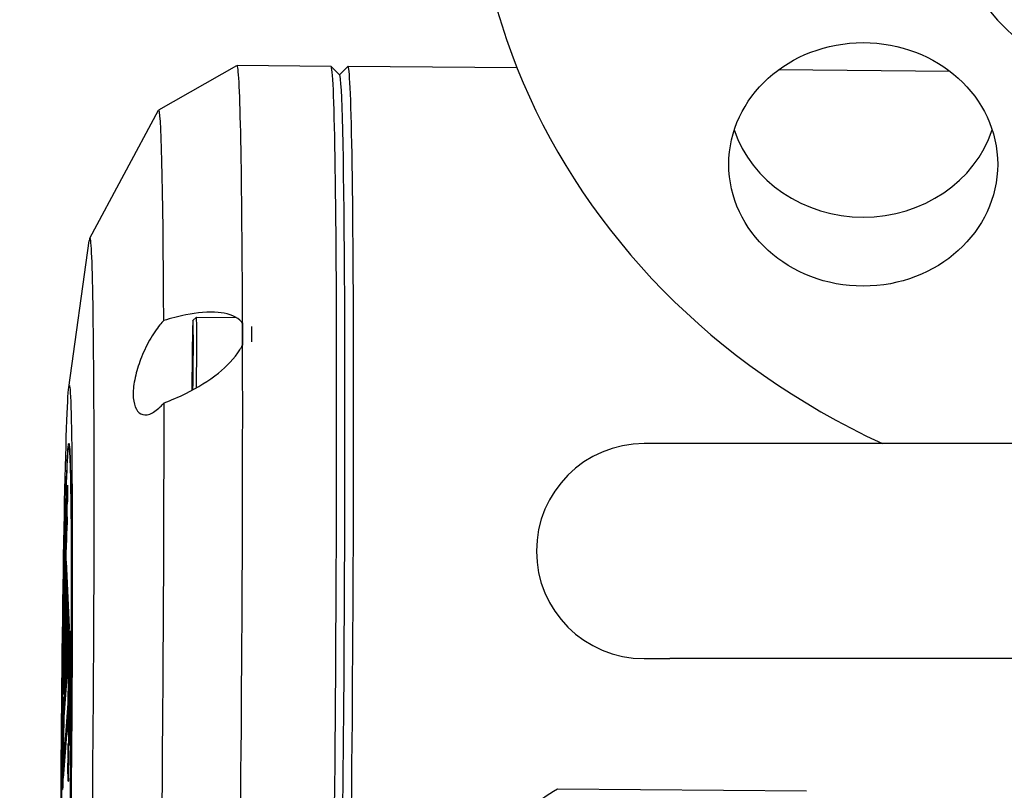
# Model space of a CAD drawing. Header units: inches. Extents: x 24 to 1128, y -74 to 748.
# Tile 474 of 557: x 402.86 to 405.15, y 518.91 to 520.7. Entities that reach past the tile are written whole.
import ezdxf

# ---------------------------------------------------------------- set-up
doc = ezdxf.new("R2010")
doc.units = ezdxf.units.IN
doc.header["$LTSCALE"] = 32
doc.header["$MEASUREMENT"] = 0
doc.layers.add('Dimension (ANSI)', color=7, linetype='Continuous', lineweight=25)
doc.layers.add('Visible (ANSI)', color=7, linetype='Continuous', lineweight=30)
doc.styles.add('Note Text (ANSI)', font='tahoma.ttf')
doc.dimstyles.new('Architectural (ANSI)', dxfattribs={"dimscale": 32, "dimtxt": 0.125, "dimasz": 0.098425, "dimexe": 0.125, "dimexo": 0.0625, "dimgap": 0.031496, "dimtad": 0, "dimtih": 1, "dimtoh": 1, "dimdec": 4, "dimrnd": 1e-08, "dimzin": 3, "dimdsep": 46, "dimlunit": 4, "dimtxsty": 'Note Text (ANSI)', "dimcen": 0.09, "dimdle": 0.393701, "dimclrd": 256, "dimclre": 256, "dimclrt": 256, "dimadec": 0, "dimazin": 3, "dimtfac": 0.96, "dimtofl": 0, "dimtmove": 0, "dimatfit": 3, "dimfxl": 1, "dimfrac": 2, "dimtolj": 1, "dimtzin": 12, "dimlwd": -1, "dimlwe": -1, "dimarcsym": 0})

# ---------------------------------------------------------------- blocks, each defined once
blk = doc.blocks.new('*D22')
at = {"layer": 'Defpoints', "color": 0, "transparency": 16777216}
for p in [(449.6356, 707.2729), (363.0125, 481.7114), (485.5391, 481.7114)]:
    blk.add_point(p, dxfattribs=at)
at = {"layer": 'Dimension (ANSI)', "transparency": 16777216}
for p, q in [((447.6356, 707.2729), (359.0125, 707.2729)), ((363.0125, 704.1233), (363.0125, 605.0252)), ((363.0125, 484.861), (363.0125, 597.9591)), ((483.5391, 481.7114), (359.0125, 481.7114))]:
    blk.add_line(p, q, dxfattribs=at)
for points in [[(362.4875, 704.1233), (363.5374, 704.1233), (363.0125, 707.2729)], [(362.4875, 484.861), (363.5374, 484.861), (363.0125, 481.7114)]]:
    blk.add_solid(points, dxfattribs=at)
at = {"layer": 'Dimension (ANSI)', "transparency": 16777216, "insert": (349.864, 604.0173), "char_height": 4, "attachment_point": 1, "style": 'Note Text (ANSI)'}
blk.add_mtext('\\A1;18\'-9 9/16"', dxfattribs=at)

msp = doc.modelspace()

# ---------------------------------------------------------------- linework, layer by layer
at = {"layer": 'Visible (ANSI)'}
for p, q in [((403.18498, 520.48757), (403.36689, 520.59066)), ((403.58555, 520.58896), (403.36707, 520.59071)), ((403.60539, 520.56895), (403.58587, 520.58879)), ((403.60507, 520.56927), (403.62459, 520.58848)), ((404.01785, 520.58547), (403.62491, 520.58864)), ((405.02418, 520.57737), (404.62528, 520.58058)), ((403.02483, 520.18965), (403.18458, 520.48708)), ((402.97594, 519.84171), (403.02343, 520.18321)), ((403.26468, 519.99788), (403.27261, 520.00569)), ((403.27263, 520.0057), (403.36504, 520.00495)), ((403.26503, 519.943), (403.26439, 519.96777)), ((403.26464, 519.8737), (403.26504, 519.93685)), ((403.26373, 519.83628), (403.26454, 519.86652)), ((404.3727, 519.71141), (404.31305, 519.71141)), ((405.44095, 519.71141), (404.3727, 519.71141)), ((402.97595, 519.70203), (402.97762, 519.70368)), ((402.9728, 519.61202), (402.97295, 519.61449)), ((402.97295, 519.61449), (402.97282, 519.58405)), ((402.97295, 519.61449), (402.97335, 519.61448)), ((402.97335, 519.61448), (402.97322, 519.58404)), ((402.97063, 519.56658), (402.97181, 519.59394)), ((402.97181, 519.59394), (402.97179, 519.58285)), ((402.97181, 519.59394), (402.97199, 519.59394)), ((402.97199, 519.59272), (402.972, 519.59779)), ((402.97214, 519.59558), (402.97199, 519.59272)), ((402.97199, 519.59272), (402.97213, 519.59272)), ((402.972, 519.59779), (402.97241, 519.60545)), ((402.97205, 519.57067), (402.97214, 519.59558)), ((402.97224, 519.59753), (402.97215, 519.57262)), ((402.97239, 519.60038), (402.97224, 519.59753)), ((402.97224, 519.59753), (402.97243, 519.59752)), ((402.97234, 519.57623), (402.97247, 519.60668)), ((402.97241, 519.60545), (402.97239, 519.60038)), ((402.97239, 519.60038), (402.97244, 519.60038)), ((402.97241, 519.60545), (402.97246, 519.60545)), ((402.97254, 519.60172), (402.97243, 519.57775)), ((402.97247, 519.60668), (402.97262, 519.60912)), ((402.97253, 519.57936), (402.97254, 519.60172)), ((402.97262, 519.58982), (402.9728, 519.61202)), ((402.97262, 519.60912), (402.97262, 519.58982)), ((402.97262, 519.60912), (402.97278, 519.60912)), ((402.97283, 519.60648), (402.97263, 519.58093)), ((402.97273, 519.58253), (402.97283, 519.60648)), ((402.97179, 519.58285), (402.97088, 519.56169)), ((402.97209, 519.58064), (402.97127, 519.56169)), ((402.97179, 519.58285), (402.97209, 519.58285)), ((402.97215, 519.57262), (402.97205, 519.57067)), ((402.97205, 519.57067), (402.97244, 519.57067)), ((402.97215, 519.57262), (402.97255, 519.57261)), ((402.97243, 519.57775), (402.97234, 519.57623)), ((402.97234, 519.57623), (402.97273, 519.57623)), ((402.97243, 519.57775), (402.97283, 519.57775)), ((402.97255, 519.57261), (402.97244, 519.57067)), ((402.97263, 519.58093), (402.97253, 519.57936)), ((402.97253, 519.57936), (402.97293, 519.57935)), ((402.97256, 519.57623), (402.97255, 519.57261)), ((402.97263, 519.58093), (402.97302, 519.58092)), ((402.97282, 519.58405), (402.97273, 519.58253)), ((402.97273, 519.58253), (402.97312, 519.58253)), ((402.97283, 519.57775), (402.97273, 519.57623)), ((402.97282, 519.58405), (402.97322, 519.58404)), ((402.97283, 519.57936), (402.97283, 519.57775)), ((402.97302, 519.58092), (402.97293, 519.57935)), ((402.97304, 519.58253), (402.97302, 519.58092)), ((402.97322, 519.58404), (402.97312, 519.58253)), ((402.97049, 519.50096), (402.97063, 519.56658)), ((402.97135, 519.54818), (402.97082, 519.53582)), ((402.97088, 519.56169), (402.97084, 519.5469)), ((402.97084, 519.5469), (402.97138, 519.55927)), ((402.97088, 519.56169), (402.97127, 519.56169)), ((402.97174, 519.54818), (402.97121, 519.53581)), ((402.97127, 519.56169), (402.97126, 519.55655)), ((402.97138, 519.55927), (402.97135, 519.54818)), ((402.97135, 519.54818), (402.97174, 519.54818)), ((402.97138, 519.55927), (402.97177, 519.55927)), ((402.97177, 519.55927), (402.97174, 519.54818)), ((402.96923, 519.48328), (402.96971, 519.53702)), ((402.96971, 519.53702), (402.96993, 519.54437)), ((402.96993, 519.54437), (402.97002, 519.48547)), ((402.96993, 519.54437), (402.97032, 519.54437)), ((402.97032, 519.54437), (402.97041, 519.48546)), ((402.97168, 519.52856), (402.97049, 519.50096)), ((402.97078, 519.51958), (402.9717, 519.54098)), ((402.97082, 519.53582), (402.97078, 519.51958)), ((402.97082, 519.53582), (402.97121, 519.53581)), ((402.97207, 519.52856), (402.97088, 519.50095)), ((402.97121, 519.53581), (402.9712, 519.52922)), ((402.9717, 519.54098), (402.97168, 519.52856)), ((402.97168, 519.52856), (402.97207, 519.52856)), ((402.9717, 519.54098), (402.9721, 519.54098)), ((402.9721, 519.54098), (402.97207, 519.52856)), ((402.96842, 519.4929), (402.96864, 519.50036)), ((402.96864, 519.50036), (402.96923, 519.48328)), ((402.96864, 519.50036), (402.96903, 519.50035)), ((402.96903, 519.50035), (402.96931, 519.49224)), ((402.97049, 519.50096), (402.97088, 519.50095)), ((402.9685, 519.434), (402.96842, 519.4929)), ((402.97002, 519.48547), (402.96977, 519.47699)), ((402.96977, 519.47699), (402.97016, 519.47699)), ((402.97002, 519.48547), (402.97041, 519.48546)), ((402.97041, 519.48546), (402.97016, 519.47699)), ((402.96908, 519.46966), (402.96912, 519.44145)), ((402.96926, 519.46735), (402.96921, 519.46553)), ((402.96921, 519.46553), (402.9696, 519.46553)), ((402.96926, 519.46735), (402.96966, 519.46735)), ((402.96966, 519.46735), (402.9696, 519.46553)), ((402.9649, 519.12782), (402.96927, 519.43794)), ((402.96872, 519.44145), (402.9685, 519.434)), ((402.9685, 519.434), (402.9689, 519.43399)), ((402.96872, 519.44145), (402.96912, 519.44145)), ((402.96912, 519.44145), (402.9689, 519.43399)), ((402.96927, 519.43794), (402.97674, 519.2846)), ((402.96927, 519.43794), (402.96966, 519.43793)), ((402.96966, 519.43793), (402.97713, 519.2846)), ((402.96559, 519.15488), (402.96924, 519.41474)), ((402.96948, 519.40988), (402.96596, 519.15984)), ((402.96655, 519.34129), (402.9668, 519.41844)), ((402.9668, 519.41844), (402.96705, 519.43029)), ((402.96699, 519.41479), (402.9669, 519.38388)), ((402.96738, 519.40704), (402.96699, 519.41479)), ((402.96705, 519.43029), (402.96805, 519.41335)), ((402.96705, 519.43029), (402.96744, 519.43029)), ((402.96744, 519.43029), (402.96845, 519.41335)), ((402.96805, 519.41335), (402.96777, 519.39955)), ((402.96805, 519.41335), (402.96845, 519.41335)), ((402.96845, 519.41335), (402.96816, 519.39955)), ((402.96924, 519.41474), (402.96948, 519.40988)), ((402.96972, 519.40503), (402.96634, 519.1648)), ((402.97002, 519.39876), (402.96682, 519.17121)), ((402.96755, 519.40347), (402.96686, 519.36997)), ((402.9669, 519.38388), (402.96738, 519.40704)), ((402.96694, 519.17274), (402.9701, 519.39727)), ((402.96786, 519.39955), (402.96725, 519.36997)), ((402.97033, 519.39241), (402.96731, 519.1777)), ((402.96736, 519.40738), (402.96736, 519.40601)), ((402.96777, 519.39955), (402.96755, 519.40347)), ((402.96777, 519.39955), (402.96816, 519.39955)), ((402.97064, 519.38614), (402.96779, 519.18411)), ((402.9701, 519.39727), (402.96972, 519.40503)), ((402.97085, 519.38174), (402.97033, 519.39241)), ((402.96686, 519.36997), (402.96681, 519.35353)), ((402.96686, 519.36997), (402.96725, 519.36997)), ((402.96725, 519.36997), (402.9672, 519.35353)), ((402.96813, 519.18862), (402.97085, 519.38174)), ((402.96851, 519.19358), (402.97109, 519.37688)), ((402.96899, 519.19999), (402.97139, 519.37061)), ((402.97175, 519.3633), (402.96956, 519.20747)), ((402.97109, 519.37688), (402.97175, 519.3633)), ((402.96681, 519.35353), (402.96655, 519.34129)), ((402.96655, 519.34129), (402.96695, 519.34129)), ((402.96681, 519.35353), (402.9672, 519.35353)), ((402.9672, 519.35353), (402.96695, 519.34129)), ((402.96993, 519.21243), (402.97199, 519.35844)), ((402.97042, 519.21884), (402.97229, 519.35217)), ((402.97279, 519.34194), (402.9712, 519.2293)), ((402.97199, 519.35844), (402.97279, 519.34194)), ((402.96525, 519.27567), (402.966, 519.32137)), ((402.966, 519.32137), (402.9664, 519.32137)), ((402.966, 519.32137), (402.96611, 519.31455)), ((402.9664, 519.32137), (402.96651, 519.31455)), ((402.97158, 519.23426), (402.97303, 519.33709)), ((402.97206, 519.24067), (402.97333, 519.33082)), ((402.97303, 519.33709), (402.97397, 519.31768)), ((402.97397, 519.31768), (402.97308, 519.25411)), ((402.96455, 519.29073), (402.96478, 519.30487)), ((402.96478, 519.30487), (402.96517, 519.30487)), ((402.96478, 519.30487), (402.96525, 519.27567)), ((402.96611, 519.31455), (402.96513, 519.25471)), ((402.96517, 519.30487), (402.96545, 519.28776)), ((402.96651, 519.31455), (402.96552, 519.25471)), ((402.96611, 519.31455), (402.96651, 519.31455)), ((402.97345, 519.25907), (402.97421, 519.31283)), ((402.97394, 519.26548), (402.97451, 519.30656)), ((402.97421, 519.31283), (402.9755, 519.28625)), ((402.96254, 519.18654), (402.96393, 519.29087)), ((402.96414, 519.28411), (402.96306, 519.20372)), ((402.96453, 519.28411), (402.96346, 519.20372)), ((402.96393, 519.29087), (402.96414, 519.28411)), ((402.96393, 519.29087), (402.96433, 519.29087)), ((402.96414, 519.28411), (402.96453, 519.28411)), ((402.96433, 519.29087), (402.96453, 519.28411)), ((402.96513, 519.25471), (402.96455, 519.29073)), ((402.97674, 519.2846), (402.9649, 519.12782)), ((402.97713, 519.2846), (402.9653, 519.12782)), ((402.9755, 519.28625), (402.97345, 519.25907)), ((402.97502, 519.0583), (402.97808, 519.27589)), ((402.97674, 519.2846), (402.97713, 519.2846)), ((402.97808, 519.27589), (402.97934, 519.22687)), ((402.97808, 519.27589), (402.97848, 519.27589)), ((402.97848, 519.27589), (402.97974, 519.22687)), ((402.96441, 519.09318), (402.97625, 519.24996)), ((402.96513, 519.25471), (402.96552, 519.25471)), ((402.97308, 519.25411), (402.97158, 519.23426)), ((402.97625, 519.24996), (402.97393, 519.0853)), ((402.97664, 519.24995), (402.97432, 519.0853)), ((402.97547, 519.06877), (402.97802, 519.2501)), ((402.97625, 519.24996), (402.97664, 519.24995)), ((402.97802, 519.2501), (402.97889, 519.2164)), ((402.96337, 519.19355), (402.96395, 519.23694)), ((402.96416, 519.2299), (402.96358, 519.1865)), ((402.96395, 519.23694), (402.96416, 519.2299)), ((402.96395, 519.23694), (402.96434, 519.23693)), ((402.96456, 519.22989), (402.96398, 519.1865)), ((402.96416, 519.2299), (402.96456, 519.22989)), ((402.96434, 519.23693), (402.96456, 519.22989)), ((402.9712, 519.2293), (402.96993, 519.21243)), ((402.97626, 519.06876), (402.97853, 519.2303)), ((402.97934, 519.22687), (402.97628, 519.00927)), ((402.97974, 519.22687), (402.97667, 519.00927)), ((402.97934, 519.22687), (402.97974, 519.22687)), ((402.96306, 519.20372), (402.96337, 519.19355)), ((402.96306, 519.20372), (402.96346, 519.20372)), ((402.96346, 519.20372), (402.96349, 519.20258)), ((402.96448, 519.07605), (402.97556, 519.2229)), ((402.96527, 519.07604), (402.97538, 519.21007)), ((402.96956, 519.20747), (402.96851, 519.19358)), ((402.97556, 519.2229), (402.97393, 519.10685)), ((402.97889, 519.2164), (402.97634, 519.03507)), ((404.31305, 519.21141), (404.3727, 519.21141)), ((405.44095, 519.21141), (404.3727, 519.21141)), ((402.9637, 519.14802), (402.96254, 519.18654)), ((402.96358, 519.1865), (402.96402, 519.17196)), ((402.96358, 519.1865), (402.96398, 519.1865)), ((402.96398, 519.1865), (402.96441, 519.17195)), ((402.96731, 519.1777), (402.96813, 519.18862)), ((402.96402, 519.17196), (402.9637, 519.14802)), ((402.96402, 519.17196), (402.96441, 519.17195)), ((402.96441, 519.17195), (402.96409, 519.14801)), ((402.96596, 519.15984), (402.96559, 519.15488)), ((402.96634, 519.1648), (402.96694, 519.17274)), ((402.9637, 519.14802), (402.96409, 519.14801)), ((402.96261, 519.12221), (402.963, 519.12221)), ((402.9649, 519.12782), (402.9653, 519.12782)), ((402.96245, 519.10534), (402.9619, 519.04866)), ((402.96216, 518.93294), (402.96441, 519.09318)), ((402.96282, 519.10213), (402.9623, 519.04866)), ((402.96304, 519.10013), (402.96245, 519.10534)), ((402.96249, 519.04345), (402.96304, 519.10013)), ((402.97393, 519.10685), (402.96284, 518.96)), ((402.97393, 519.0853), (402.96216, 518.93294)), ((402.97432, 519.0853), (402.96255, 518.93294)), ((402.96284, 518.96), (402.96448, 519.07605)), ((402.96381, 518.97282), (402.96527, 519.07604)), ((402.96527, 519.07604), (402.96448, 519.07605)), ((402.97393, 519.0853), (402.97432, 519.0853)), ((402.97626, 519.06876), (402.97547, 519.06877)), ((402.97634, 519.03507), (402.97547, 519.06877)), ((402.97662, 519.05486), (402.97626, 519.06876)), ((402.9619, 519.04866), (402.9623, 519.04866)), ((402.9619, 519.04866), (402.96249, 519.04345)), ((402.9623, 519.04866), (402.96252, 519.04666)), ((402.97628, 519.00927), (402.97502, 519.0583)), ((402.96234, 519.02644), (402.96274, 519.02644)), ((402.96171, 518.96227), (402.96233, 518.99749)), ((402.96233, 518.99749), (402.96217, 518.97392)), ((402.96233, 518.99749), (402.96272, 518.99749)), ((402.96272, 518.99749), (402.96256, 518.97392)), ((402.97445, 518.99618), (402.97471, 519.01431)), ((402.97532, 518.96247), (402.97445, 518.99618)), ((402.97471, 519.01431), (402.97557, 518.98061)), ((402.97471, 519.01431), (402.9751, 519.01431)), ((402.9751, 519.01431), (402.97597, 518.9806)), ((402.97628, 519.00927), (402.97667, 519.00927)), ((402.96217, 518.97392), (402.96158, 518.94286)), ((402.9617, 518.98624), (402.9621, 518.98624)), ((402.96256, 518.97392), (402.96197, 518.94286)), ((402.96217, 518.97392), (402.96256, 518.97392)), ((402.97394, 518.95991), (402.9742, 518.97805)), ((402.9742, 518.97805), (402.97506, 518.94434)), ((402.9742, 518.97805), (402.97459, 518.97804)), ((402.97459, 518.97804), (402.97546, 518.94434)), ((402.97557, 518.98061), (402.97532, 518.96247)), ((402.97557, 518.98061), (402.97597, 518.9806)), ((402.97597, 518.9806), (402.97571, 518.96247)), ((402.96124, 518.96112), (402.961, 518.9242)), ((402.97481, 518.92621), (402.97394, 518.95991)), ((402.97532, 518.96247), (402.97571, 518.96247)), ((402.96158, 518.94286), (402.96148, 518.9273)), ((402.96148, 518.9273), (402.96188, 518.9299)), ((402.96158, 518.94286), (402.96197, 518.94286)), ((402.96188, 518.9299), (402.96177, 518.91381)), ((402.96188, 518.9299), (402.96227, 518.92989)), ((402.96197, 518.94286), (402.96189, 518.9299)), ((402.96216, 518.93294), (402.96255, 518.93294)), ((402.96227, 518.92989), (402.96216, 518.91381)), ((402.97506, 518.94434), (402.97481, 518.92621)), ((402.97506, 518.94434), (402.97546, 518.94434)), ((402.97546, 518.94434), (402.9752, 518.92621)), ((402.96177, 518.91381), (402.96071, 518.90692)), ((402.96071, 518.90692), (402.9611, 518.90692)), ((402.961, 518.9242), (402.96129, 518.92611)), ((402.96216, 518.91381), (402.9611, 518.90692)), ((402.96177, 518.91381), (402.96216, 518.91381)), ((402.97481, 518.92621), (402.9752, 518.92621)), ((404.69083, 518.90317), (404.11197, 518.90783))]:
    msp.add_line(p, q, dxfattribs=at)
msp.add_arc((404.31305, 519.46141), 0.25, 90, 270, dxfattribs=at)
for centre, major_axis, ratio, start_param, end_param in [((405.66405, 521.12358), (-1.75, 0), 0.9063078, 4.4661768, 7.3813459), ((405.66405, 521.09822), (-0.69, 0), 0.9063078, 4.0459877, 8.5203829), ((403.35441, 519.01793), (0.01266, 1.57278), 0.0142565, 5.3801552, 6.2914173), ((403.57288, 519.01617), (-0.01266, -1.57278), 0.0142565, 0, 3.1415927), ((403.61225, 519.01586), (0.01266, 1.57278), 0.0142565, 3.1273342, 6.2974438), ((403.59257, 519.01601), (0.01251, 1.5531), 0.0142565, 3.1558511, 6.2689268), ((403.59257, 519.01601), (-0.01251, -1.5531), 0.0142565, 0.0142585, 3.1273342), ((403.17333, 519.01939), (0.01182, 1.46823), 0.0142565, 5.4417541, 6.310243), ((404.8226, 520.52155), (-0.3125, 0), 0.9063078, 0.2874576, 2.8541351), ((403.01587, 519.02066), (0.00942, 1.16942), 0.0142565, 3.0330797, 6.3916983), ((403.26389, 519.8975), (0.00081, 0.10039), 0.0142565, 4.0622792, 8.5198114), ((403.27176, 519.89743), (0.00087, 0.10826), 0.0142565, 4.1667137, 6.2974438), ((403.37805, 519.89658), (0.00095, 0.11811), 0.0142565, 5.0990326, 5.649976), ((403.35441, 519.01793), (-0.01266, -1.57278), 0.0142565, 2.1982673, 2.2385625), ((403.3997, 519.8964), (0.00095, 0.11811), 0.0142565, 5.1699493, 5.5500657), ((403.35441, 519.01793), (-0.01266, -1.57278), 0.0142565, 0.1441674, 2.1982673), ((403.17333, 519.01939), (-0.01182, -1.46823), 0.0142565, 0.2057664, 2.1366683)]:
    msp.add_ellipse(centre, major_axis=major_axis, ratio=ratio, start_param=start_param, end_param=end_param, dxfattribs=at)
for centre, major_axis, ratio in [((404.8226, 520.36096), (-0.3125, 0), 0.9063078), ((402.9706, 519.02102), (0.00665, 0.82553), 0.0142565), ((402.9706, 519.02102), (0.00556, 0.69092), 0.0142565), ((402.9706, 519.02102), (0.00548, 0.68108), 0.0142565)]:
    msp.add_ellipse(centre, major_axis=major_axis, ratio=ratio, dxfattribs=at)
for points, knots in [([(403.37986, 519.99171), (403.37799, 519.99435), (403.37585, 519.99671), (403.36166, 520.00953), (403.34158, 520.01495), (403.30078, 520.0185), (403.27462, 520.01614), (403.23079, 520.00747), (403.21356, 520.00293), (403.19682, 519.99769)], [0.81248761, 0.81248761, 0.81248761, 0.81248761, 0.84602143, 0.84602143, 1.02520628, 1.02520628, 1.24566883, 1.24566883, 1.38446178, 1.38446178, 1.38446178, 1.38446178]), ([(403.19682, 519.99769), (403.19378, 519.99455), (403.19077, 519.99116), (403.18001, 519.97803), (403.1716, 519.96572), (403.1559, 519.93785), (403.14863, 519.92229), (403.13782, 519.8939), (403.13327, 519.87923), (403.12716, 519.85101), (403.12561, 519.83745), (403.12567, 519.81488), (403.12729, 519.80451), (403.13352, 519.78888), (403.13812, 519.78359), (403.14902, 519.77773), (403.15634, 519.77746), (403.1721, 519.78312), (403.18053, 519.78904), (403.18835, 519.79669), (403.19129, 519.79956), (403.1943, 519.80283), (403.19734, 519.80644)], [-0.9741877, -0.9741877, -0.9741877, -0.9741877, -0.9276072, -0.9276072, -0.8035433, -0.8035433, -0.6794793, -0.6794793, -0.5716415, -0.5716415, -0.4638036, -0.4638036, -0.3559657, -0.3559657, -0.2481279, -0.2481279, -0.1240639, -0.1240639, 0, 0, 0, 0.0465805, 0.0465805, 0.0465805, 0.0465805]), ([(403.37941, 519.99232), (403.37951, 519.98843), (403.37958, 519.98331), (403.37971, 519.97014), (403.37975, 519.96155), (403.37976, 519.94843), (403.37976, 519.94459), (403.37975, 519.94063)], [0.11576885, 0.11576885, 0.11576885, 0.11576885, 0.18871515, 0.18871515, 0.2736613, 0.2736613, 0.30672681, 0.30672681, 0.30672681, 0.30672681]), ([(403.26439, 519.96777), (403.26439, 519.96788), (403.26438, 519.96798), (403.26438, 519.96807), (403.26438, 519.96809), (403.26438, 519.96809)], [0, 0, 0, 0, 0.0025016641, 0.0025016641, 0.0040337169, 0.0040337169, 0.0040337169, 0.0040337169]), ([(403.19734, 519.80644), (403.21408, 519.81258), (403.2313, 519.81986), (403.27509, 519.84156), (403.30122, 519.85763), (403.34192, 519.89026), (403.36193, 519.91016), (403.37603, 519.93326), (403.37815, 519.93717), (403.38, 519.94117)], [0.08166959, 0.08166959, 0.08166959, 0.08166959, 0.22046255, 0.22046255, 0.4409251, 0.4409251, 0.62010995, 0.62010995, 0.65364377, 0.65364377, 0.65364377, 0.65364377]), ([(403.26504, 519.93685), (403.26505, 519.93768), (403.26505, 519.93851), (403.26505, 519.94), (403.26505, 519.94069), (403.26504, 519.94186), (403.26504, 519.94236), (403.26503, 519.94283), (403.26503, 519.94292), (403.26503, 519.943)], [0, 0, 0, 0, 0.006393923, 0.006393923, 0.012659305, 0.012659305, 0.01886745, 0.01886745, 0.020650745, 0.020650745, 0.020650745, 0.020650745]), ([(403.26454, 519.86652), (403.26456, 519.867), (403.26457, 519.86758), (403.26459, 519.86889), (403.2646, 519.86962), (403.26462, 519.87117), (403.26463, 519.872), (403.26464, 519.87311), (403.26464, 519.87341), (403.26464, 519.8737)], [0, 0, 0, 0, 0.006106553, 0.006106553, 0.012222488, 0.012222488, 0.018470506, 0.018470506, 0.020692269, 0.020692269, 0.020692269, 0.020692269]), ([(402.96971, 519.52002), (402.9697, 519.51798), (402.96969, 519.5163), (402.96968, 519.51495), (402.96967, 519.51355), (402.96966, 519.51247), (402.96965, 519.51149), (402.96952, 519.49677), (402.96939, 519.48206), (402.96926, 519.46735)], [0.66410183, 0.66410183, 0.66410183, 0.66410183, 0.67395793, 0.67395793, 0.67395793, 0.68067458, 0.68067458, 0.68067458, 0.76622735, 0.76622735, 0.76622735, 0.76622735]), ([(402.96977, 519.47699), (402.96975, 519.48912), (402.96973, 519.50125), (402.96971, 519.51338), (402.96971, 519.51409), (402.96971, 519.51499), (402.96971, 519.51615), (402.96971, 519.51731), (402.96971, 519.51855), (402.96971, 519.52002)], [0.564646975, 0.564646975, 0.564646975, 0.564646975, 0.649363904, 0.649363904, 0.649363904, 0.655582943, 0.655582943, 0.655582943, 0.664101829, 0.664101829, 0.664101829, 0.664101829]), ([(402.96865, 519.48388), (402.96866, 519.4827), (402.96866, 519.48165), (402.96866, 519.48065), (402.96867, 519.47971), (402.96867, 519.47877), (402.96867, 519.47784), (402.96869, 519.46571), (402.96871, 519.45358), (402.96872, 519.44145)], [0.874738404, 0.874738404, 0.874738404, 0.874738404, 0.882606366, 0.882606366, 0.882606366, 0.889323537, 0.889323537, 0.889323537, 0.974040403, 0.974040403, 0.974040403, 0.974040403]), ([(402.96921, 519.46553), (402.96905, 519.47041), (402.96889, 519.47529), (402.96873, 519.48017), (402.96871, 519.48072), (402.9687, 519.48133), (402.96869, 519.48194), (402.96867, 519.48257), (402.96866, 519.48317), (402.96865, 519.48388)], [0.77255896, 0.77255896, 0.77255896, 0.77255896, 0.85846637, 0.85846637, 0.85846637, 0.86725397, 0.86725397, 0.86725397, 0.8747384, 0.8747384, 0.8747384, 0.8747384]), ([(402.96179, 519.03112), (402.9617, 519.03188), (402.96166, 519.03365), (402.96165, 519.03639), (402.96164, 519.03912), (402.96167, 519.04416), (402.96174, 519.05129), (402.96192, 519.06941), (402.9621, 519.08754), (402.96227, 519.10567), (402.96234, 519.11287), (402.96241, 519.11764), (402.96246, 519.11975), (402.96252, 519.12192), (402.96258, 519.12268), (402.96267, 519.12192), (402.96283, 519.12046), (402.963, 519.119), (402.96316, 519.11753), (402.96325, 519.11677), (402.9633, 519.11498), (402.9633, 519.11218), (402.96331, 519.10938), (402.96328, 519.10449), (402.96321, 519.09736), (402.96303, 519.07923), (402.96286, 519.06111), (402.96268, 519.04298), (402.96261, 519.03585), (402.96255, 519.03115), (402.96249, 519.0289), (402.96244, 519.02672), (402.96237, 519.02597), (402.96228, 519.02673), (402.96212, 519.0282), (402.96195, 519.02966), (402.96179, 519.03112)], [0, 0, 0, 0, 0.046446, 0.046446, 0.046446, 0.0971331, 0.0971331, 0.0971331, 0.2785484, 0.2785484, 0.2785484, 0.3292854, 0.3292854, 0.3292854, 0.3757316, 0.3757316, 0.3757316, 0.4998134, 0.4998134, 0.4998134, 0.5466762, 0.5466762, 0.5466762, 0.597157, 0.597157, 0.597157, 0.7784801, 0.7784801, 0.7784801, 0.8291916, 0.8291916, 0.8291916, 0.8759208, 0.8759208, 0.8759208, 1, 1, 1, 1]), ([(402.963, 519.12221), (402.96302, 519.12221), (402.96304, 519.12211), (402.96306, 519.12192), (402.96323, 519.12046), (402.96339, 519.11899), (402.96356, 519.11753), (402.96364, 519.11676), (402.96369, 519.11498), (402.9637, 519.11218), (402.9637, 519.10938), (402.96367, 519.10448), (402.9636, 519.09736), (402.96343, 519.07923), (402.96325, 519.0611), (402.96307, 519.04297), (402.963, 519.03585), (402.96294, 519.03115), (402.96289, 519.0289), (402.96285, 519.02727), (402.9628, 519.02644), (402.96274, 519.02644)], [0.36405667, 0.36405667, 0.36405667, 0.36405667, 0.37573165, 0.37573165, 0.37573165, 0.49981339, 0.49981339, 0.49981339, 0.54667623, 0.54667623, 0.54667623, 0.59715704, 0.59715704, 0.59715704, 0.7784801, 0.7784801, 0.7784801, 0.82919158, 0.82919158, 0.82919158, 0.86406821, 0.86406821, 0.86406821, 0.86406821]), ([(402.96071, 518.90692), (402.96084, 518.92703), (402.96098, 518.94713), (402.96111, 518.96723), (402.96115, 518.97283), (402.96119, 518.97704), (402.96124, 518.97973), (402.96129, 518.98245), (402.96135, 518.98405), (402.96142, 518.98451), (402.9615, 518.98505), (402.96159, 518.98559), (402.96167, 518.98612), (402.96174, 518.98659), (402.96179, 518.9857), (402.9618, 518.98337), (402.96182, 518.98104), (402.96181, 518.97712), (402.96177, 518.97151), (402.96175, 518.96843), (402.96173, 518.96535), (402.96171, 518.96227)], [0.19158294, 0.19158294, 0.19158294, 0.19158294, 0.35539254, 0.35539254, 0.35539254, 0.39032908, 0.39032908, 0.39032908, 0.42125126, 0.42125126, 0.42125126, 0.46599658, 0.46599658, 0.46599658, 0.49725339, 0.49725339, 0.49725339, 0.53224412, 0.53224412, 0.53224412, 0.55734485, 0.55734485, 0.55734485, 0.55734485]), ([(402.96129, 518.92611), (402.96137, 518.93842), (402.96146, 518.95072), (402.96154, 518.96303), (402.96156, 518.9659), (402.96156, 518.96781), (402.96156, 518.96877), (402.96155, 518.9697), (402.96153, 518.97011), (402.9615, 518.96991), (402.96146, 518.96964), (402.96142, 518.96936), (402.96138, 518.96909), (402.96135, 518.96889), (402.96132, 518.96823), (402.96128, 518.96598), (402.96126, 518.96399), (402.96124, 518.96112)], [0.4572335, 0.4572335, 0.4572335, 0.4572335, 0.75625471, 0.75625471, 0.75625471, 0.80556718, 0.80556718, 0.80556718, 0.84442745, 0.84442745, 0.84442745, 0.91242642, 0.91242642, 0.91242642, 0.95621321, 0.95621321, 1, 1, 1, 1]), ([(404.11197, 518.90783), (404.06383, 518.87956), (404.01996, 518.84504), (403.93039, 518.75457), (403.88435, 518.68835), (403.83772, 518.58215), (403.82578, 518.54562), (403.80971, 518.473), (403.80561, 518.43691), (403.80463, 518.36789), (403.80774, 518.33282), (403.82182, 518.2643), (403.83278, 518.23086), (403.87658, 518.13629), (403.92091, 518.08107), (403.97749, 518.0338), (403.98306, 518.02936), (403.98876, 518.02499)], [-3.8290587, -3.8290587, -3.8290587, -3.8290587, -3.4264492, -3.4264492, -2.855521, -2.855521, -2.5700569, -2.5700569, -2.2845928, -2.2845928, -1.9991286, -1.9991286, -1.7136645, -1.7136645, -1.1427363, -1.1427363, -1.0824207, -1.0824207, -1.0824207, -1.0824207])]:
    msp.add_open_spline(points, degree=3, knots=knots, dxfattribs=at)
for points in [[(402.96976, 519.47933), (402.96973, 519.47533), (402.96969, 519.47134), (402.96966, 519.46735)], [(402.9621, 518.98624), (402.96211, 518.98624), (402.96212, 518.9862), (402.96213, 518.98612)]]:
    msp.add_open_spline(points, degree=3, dxfattribs=at)

# ---------------------------------------------------------------- dimensions: what is measured, and where the dimension line sits
at = {"layer": 'Dimension (ANSI)'}
dim = msp.add_linear_dim(base=(363.01247, 481.71141), p1=(449.63555, 707.27291), p2=(485.53905, 481.71141), angle=270, dimstyle='Architectural (ANSI)', override={"dimgap": 0.031496, "dimdec": 4, "dimlfac": 1, "dimtol": 0, "dimlim": 0, "dimtp": 0, "dimtm": 0, "dimtdec": 2, "dimatfit": 1}, dxfattribs=at)
dim.commit()
dim.dimension.update_dxf_attribs({"geometry": '*D22', "text_midpoint": (363.01247, 601.49216), "dimtype": 160})

doc.saveas('drawing.dxf')
